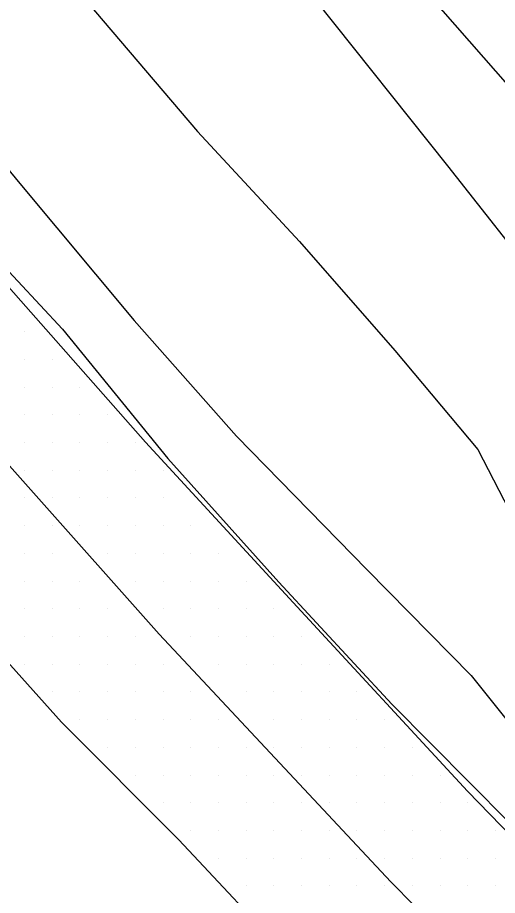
# Model space of a CAD drawing. Extents: x 1762120 to 1766775, y 709485 to 712965.
# Drawn here: x 1764180.6 to 1764223.9, y 711242.9 to 711322.1 of the extents above; entities that cross this region are included whole.
import ezdxf

# ---------------------------------------------------------------- set-up
doc = ezdxf.new("R2010")
doc.units = 0
for name, color, linetype in [('Exist DTM Scan Elevation Point', 7, 'Continuous'), ('Exist Roads EOP', 7, 'Continuous'), ('Exist Roads EOT', 7, 'Continuous'), ('PH Exist DTM Breakline', 7, 'Continuous')]:
    doc.layers.add(name, color=color, linetype=linetype)

msp = doc.modelspace()

# ---------------------------------------------------------------- linework, layer by layer
at = {"layer": 'Exist DTM Scan Elevation Point'}
for p, q in [((1764181.25, 711293.75), (1764181.25, 711293.75)), ((1764181.25, 711291.25), (1764181.25, 711291.25)), ((1764183.75, 711291.25), (1764183.75, 711291.25)), ((1764181.25, 711288.75), (1764181.25, 711288.75)), ((1764183.75, 711288.75), (1764183.75, 711288.75)), ((1764186.25, 711288.75), (1764186.25, 711288.75)), ((1764181.25, 711286.25), (1764181.25, 711286.25)), ((1764183.75, 711286.25), (1764183.75, 711286.25)), ((1764186.25, 711286.25), (1764186.25, 711286.25)), ((1764188.75, 711286.25), (1764188.75, 711286.25)), ((1764181.25, 711283.75), (1764181.25, 711283.75)), ((1764183.75, 711283.75), (1764183.75, 711283.75)), ((1764186.25, 711283.75), (1764186.25, 711283.75)), ((1764188.75, 711283.75), (1764188.75, 711283.75)), ((1764191.25, 711283.75), (1764191.25, 711283.75)), ((1764181.25, 711281.25), (1764181.25, 711281.25)), ((1764183.75, 711281.25), (1764183.75, 711281.25)), ((1764186.25, 711281.25), (1764186.25, 711281.25)), ((1764188.75, 711281.25), (1764188.75, 711281.25)), ((1764191.25, 711281.25), (1764191.25, 711281.25)), ((1764193.75, 711281.25), (1764193.75, 711281.25)), ((1764181.25, 711278.75), (1764181.25, 711278.75)), ((1764183.75, 711278.75), (1764183.75, 711278.75)), ((1764186.25, 711278.75), (1764186.25, 711278.75)), ((1764188.75, 711278.75), (1764188.75, 711278.75)), ((1764191.25, 711278.75), (1764191.25, 711278.75)), ((1764193.75, 711278.75), (1764193.75, 711278.75)), ((1764181.25, 711276.25), (1764181.25, 711276.25)), ((1764183.75, 711276.25), (1764183.75, 711276.25)), ((1764186.25, 711276.25), (1764186.25, 711276.25)), ((1764188.75, 711276.25), (1764188.75, 711276.25)), ((1764191.25, 711276.25), (1764191.25, 711276.25)), ((1764193.75, 711276.25), (1764193.75, 711276.25)), ((1764196.25, 711276.25), (1764196.25, 711276.25)), ((1764181.25, 711273.75), (1764181.25, 711273.75)), ((1764183.75, 711273.75), (1764183.75, 711273.75)), ((1764188.75, 711273.75), (1764188.75, 711273.75)), ((1764191.25, 711273.75), (1764191.25, 711273.75)), ((1764193.75, 711273.75), (1764193.75, 711273.75)), ((1764196.25, 711273.75), (1764196.25, 711273.75)), ((1764198.75, 711273.75), (1764198.75, 711273.75)), ((1764181.25, 711271.25), (1764181.25, 711271.25)), ((1764183.75, 711271.25), (1764183.75, 711271.25)), ((1764186.25, 711271.25), (1764186.25, 711271.25)), ((1764191.25, 711271.25), (1764191.25, 711271.25)), ((1764193.75, 711271.25), (1764193.75, 711271.25)), ((1764196.25, 711271.25), (1764196.25, 711271.25)), ((1764198.75, 711271.25), (1764198.75, 711271.25)), ((1764201.25, 711271.25), (1764201.25, 711271.25)), ((1764181.25, 711268.75), (1764181.25, 711268.75)), ((1764183.75, 711268.75), (1764183.75, 711268.75)), ((1764186.25, 711268.75), (1764186.25, 711268.75)), ((1764188.75, 711268.75), (1764188.75, 711268.75)), ((1764193.75, 711268.75), (1764193.75, 711268.75)), ((1764196.25, 711268.75), (1764196.25, 711268.75)), ((1764198.75, 711268.75), (1764198.75, 711268.75)), ((1764201.25, 711268.75), (1764201.25, 711268.75)), ((1764203.75, 711268.75), (1764203.75, 711268.75)), ((1764181.25, 711266.25), (1764181.25, 711266.25)), ((1764183.75, 711266.25), (1764183.75, 711266.25)), ((1764186.25, 711266.25), (1764186.25, 711266.25)), ((1764188.75, 711266.25), (1764188.75, 711266.25)), ((1764191.25, 711266.25), (1764191.25, 711266.25)), ((1764196.25, 711266.25), (1764196.25, 711266.25)), ((1764198.75, 711266.25), (1764198.75, 711266.25)), ((1764201.25, 711266.25), (1764201.25, 711266.25)), ((1764203.75, 711266.25), (1764203.75, 711266.25)), ((1764206.25, 711266.25), (1764206.25, 711266.25)), ((1764181.25, 711263.75), (1764181.25, 711263.75)), ((1764183.75, 711263.75), (1764183.75, 711263.75)), ((1764186.25, 711263.75), (1764186.25, 711263.75)), ((1764188.75, 711263.75), (1764188.75, 711263.75)), ((1764191.25, 711263.75), (1764191.25, 711263.75)), ((1764193.75, 711263.75), (1764193.75, 711263.75)), ((1764198.75, 711263.75), (1764198.75, 711263.75)), ((1764201.25, 711263.75), (1764201.25, 711263.75)), ((1764203.75, 711263.75), (1764203.75, 711263.75)), ((1764206.25, 711263.75), (1764206.25, 711263.75)), ((1764208.75, 711263.75), (1764208.75, 711263.75)), ((1764183.75, 711261.25), (1764183.75, 711261.25)), ((1764186.25, 711261.25), (1764186.25, 711261.25)), ((1764188.75, 711261.25), (1764188.75, 711261.25)), ((1764191.25, 711261.25), (1764191.25, 711261.25)), ((1764193.75, 711261.25), (1764193.75, 711261.25)), ((1764196.25, 711261.25), (1764196.25, 711261.25)), ((1764201.25, 711261.25), (1764201.25, 711261.25)), ((1764203.75, 711261.25), (1764203.75, 711261.25)), ((1764206.25, 711261.25), (1764206.25, 711261.25)), ((1764208.75, 711261.25), (1764208.75, 711261.25)), ((1764211.25, 711261.25), (1764211.25, 711261.25)), ((1764186.25, 711258.75), (1764186.25, 711258.75)), ((1764188.75, 711258.75), (1764188.75, 711258.75)), ((1764191.25, 711258.75), (1764191.25, 711258.75)), ((1764193.75, 711258.75), (1764193.75, 711258.75)), ((1764196.25, 711258.75), (1764196.25, 711258.75)), ((1764198.75, 711258.75), (1764198.75, 711258.75)), ((1764203.75, 711258.75), (1764203.75, 711258.75)), ((1764206.25, 711258.75), (1764206.25, 711258.75)), ((1764208.75, 711258.75), (1764208.75, 711258.75)), ((1764211.25, 711258.75), (1764211.25, 711258.75)), ((1764213.75, 711258.75), (1764213.75, 711258.75)), ((1764188.75, 711256.25), (1764188.75, 711256.25)), ((1764191.25, 711256.25), (1764191.25, 711256.25)), ((1764193.75, 711256.25), (1764193.75, 711256.25)), ((1764196.25, 711256.25), (1764196.25, 711256.25)), ((1764198.75, 711256.25), (1764198.75, 711256.25)), ((1764201.25, 711256.25), (1764201.25, 711256.25)), ((1764203.75, 711256.25), (1764203.75, 711256.25)), ((1764206.25, 711256.25), (1764206.25, 711256.25)), ((1764208.75, 711256.25), (1764208.75, 711256.25)), ((1764211.25, 711256.25), (1764211.25, 711256.25)), ((1764213.75, 711256.25), (1764213.75, 711256.25)), ((1764216.25, 711256.25), (1764216.25, 711256.25)), ((1764191.25, 711253.75), (1764191.25, 711253.75)), ((1764193.75, 711253.75), (1764193.75, 711253.75)), ((1764196.25, 711253.75), (1764196.25, 711253.75)), ((1764198.75, 711253.75), (1764198.75, 711253.75)), ((1764201.25, 711253.75), (1764201.25, 711253.75)), ((1764203.75, 711253.75), (1764203.75, 711253.75)), ((1764206.25, 711253.75), (1764206.25, 711253.75)), ((1764208.75, 711253.75), (1764208.75, 711253.75)), ((1764211.25, 711253.75), (1764211.25, 711253.75)), ((1764213.75, 711253.75), (1764213.75, 711253.75)), ((1764216.25, 711253.75), (1764216.25, 711253.75)), ((1764218.75, 711253.75), (1764218.75, 711253.75)), ((1764193.75, 711251.25), (1764193.75, 711251.25)), ((1764196.25, 711251.25), (1764196.25, 711251.25)), ((1764198.75, 711251.25), (1764198.75, 711251.25)), ((1764201.25, 711251.25), (1764201.25, 711251.25)), ((1764203.75, 711251.25), (1764203.75, 711251.25)), ((1764206.25, 711251.25), (1764206.25, 711251.25)), ((1764208.75, 711251.25), (1764208.75, 711251.25)), ((1764211.25, 711251.25), (1764211.25, 711251.25)), ((1764213.75, 711251.25), (1764213.75, 711251.25)), ((1764216.25, 711251.25), (1764216.25, 711251.25)), ((1764218.75, 711251.25), (1764218.75, 711251.25)), ((1764221.25, 711251.25), (1764221.25, 711251.25)), ((1764196.25, 711248.75), (1764196.25, 711248.75)), ((1764198.75, 711248.75), (1764198.75, 711248.75)), ((1764201.25, 711248.75), (1764201.25, 711248.75)), ((1764203.75, 711248.75), (1764203.75, 711248.75)), ((1764206.25, 711248.75), (1764206.25, 711248.75)), ((1764208.75, 711248.75), (1764208.75, 711248.75)), ((1764211.25, 711248.75), (1764211.25, 711248.75)), ((1764213.75, 711248.75), (1764213.75, 711248.75)), ((1764216.25, 711248.75), (1764216.25, 711248.75)), ((1764218.75, 711248.75), (1764218.75, 711248.75)), ((1764221.25, 711248.75), (1764221.25, 711248.75)), ((1764223.75, 711248.75), (1764223.75, 711248.75)), ((1764198.75, 711246.25), (1764198.75, 711246.25)), ((1764201.25, 711246.25), (1764201.25, 711246.25)), ((1764203.75, 711246.25), (1764203.75, 711246.25)), ((1764206.25, 711246.25), (1764206.25, 711246.25)), ((1764208.75, 711246.25), (1764208.75, 711246.25)), ((1764211.25, 711246.25), (1764211.25, 711246.25)), ((1764213.75, 711246.25), (1764213.75, 711246.25)), ((1764216.25, 711246.25), (1764216.25, 711246.25)), ((1764218.75, 711246.25), (1764218.75, 711246.25)), ((1764221.25, 711246.25), (1764221.25, 711246.25)), ((1764223.75, 711246.25), (1764223.75, 711246.25)), ((1764201.25, 711243.75), (1764201.25, 711243.75)), ((1764203.75, 711243.75), (1764203.75, 711243.75)), ((1764206.25, 711243.75), (1764206.25, 711243.75)), ((1764208.75, 711243.75), (1764208.75, 711243.75)), ((1764211.25, 711243.75), (1764211.25, 711243.75)), ((1764213.75, 711243.75), (1764213.75, 711243.75)), ((1764216.25, 711243.75), (1764216.25, 711243.75)), ((1764218.75, 711243.75), (1764218.75, 711243.75)), ((1764221.25, 711243.75), (1764221.25, 711243.75)), ((1764223.75, 711243.75), (1764223.75, 711243.75))]:
    msp.add_line(p, q, dxfattribs=at)
at = {"layer": 'Exist Roads EOP'}
for points in [[(1764117.529, 711374.002), (1764127.05, 711362.399), (1764136.08, 711350.786), (1764145.569, 711339.164), (1764155.174, 711327.647), (1764165.124, 711316.428), (1764174.572, 711304.779), (1764184.682, 711293.959), (1764194.184, 711282.308), (1764204.192, 711271.143), (1764214.382, 711260.143), (1764224.945, 711249.5), (1764235.495, 711238.851), (1764246.055, 711228.211), (1764256.704, 711217.661), (1764267.338, 711207.575), (1764278.311, 711197.394), (1764289.223, 711187.138), (1764300.292, 711177.059), (1764311.462, 711167.082), (1764319.579, 711159.898)], [(1764226.509, 711215.389), (1764215.757, 711226.091), (1764205.433, 711236.961), (1764195.183, 711247.899), (1764184.59, 711258.527), (1764174.568, 711269.675), (1764164.538, 711280.97), (1764154.902, 711292.458), (1764149.286, 711298.982), (1764144.881, 711303.189), (1764139.063, 711306.107), (1764132.644, 711307.642), (1764123.914, 711307.881), (1764116.488, 711306.712), (1764110.261, 711304.88), (1764104.745, 711301.438), (1764101.805, 711297.812), (1764098.757, 711291.73), (1764096.91, 711285.871)]]:
    msp.add_lwpolyline(points, dxfattribs=at)
at = {"layer": 'Exist Roads EOT'}
for points in [[(1764318.567, 711159.132), (1764305.725, 711170.257), (1764292.499, 711182.07), (1764267.302, 711205.818), (1764240.381, 711232.577), (1764221.219, 711252.296), (1764205.482, 711269.302), (1764192.177, 711283.771), (1764168.973, 711310.034), (1764143.07, 711340.825), (1764121.056, 711368.35), (1764116.114, 711374.819)], [(1764149.316, 711317.031), (1764159.582, 711304.879), (1764169.951, 711292.771), (1764193.41, 711266.469), (1764214.31, 711244.118), (1764244.217, 711213.809), (1764278.502, 711180.659), (1764294.071, 711166.461), (1764311.308, 711151.237)]]:
    msp.add_lwpolyline(points, dxfattribs=at)
at = {"layer": 'PH Exist DTM Breakline'}
for points in [[(1764238.739, 711291.548), (1764236.595, 711296.727), (1764233.839, 711302.704), (1764231.061, 711308.457), (1764225.085, 711315.759), (1764217.736, 711324.139), (1764209.883, 711333.423), (1764203.031, 711341.782), (1764196.275, 711350.009), (1764189.977, 711358.515), (1764185.266, 711364.792), (1764186.419, 711366.756), (1764190.528, 711369.774), (1764193.689, 711371.079), (1764198.65, 711363.941), (1764208.455, 711353.582), (1764214.787, 711346.487), (1764221.361, 711338.738), (1764227.99, 711331.216), (1764234.462, 711323.388), (1764238.843, 711317.93), (1764238.533, 711315.748), (1764234.236, 711313.023)], [(1764165.432, 711325.732), (1764173.203, 711316.323), (1764180.662, 711307.276), (1764191.146, 711294.755), (1764200.37, 711284.311), (1764212.168, 711272.248), (1764221.564, 711262.725), (1764227.455, 711255.364)], [(1764186.792, 711323.596), (1764196.852, 711311.801), (1764206.047, 711301.873), (1764214.659, 711292.039), (1764222.148, 711283.104), (1764224.988, 711277.642)], [(1764228.261, 711297.52), (1764219.457, 711308.694), (1764207.517, 711323.687)]]:
    msp.add_lwpolyline(points, dxfattribs=at)

doc.saveas('drawing.dxf')
